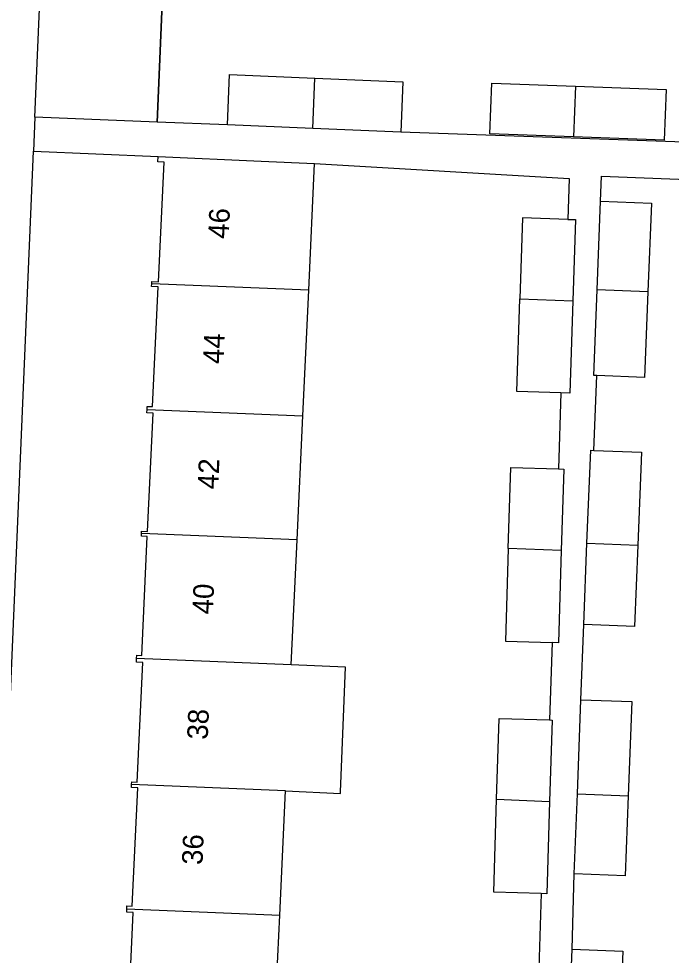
# Model space of a CAD drawing. Extents: x 160077 to 160945, y 386481 to 387498.
# Drawn here: x 160789.96 to 160821.6, y 387006.93 to 387052.36 of the extents above; entities that cross this region are included whole.
import ezdxf

# ---------------------------------------------------------------- set-up
doc = ezdxf.new("R2010")
doc.units = 0
for name, color, linetype in [('IMGEO_Groenvoorziening', 7, 'Continuous'), ('IMGEO_Muur', 7, 'Continuous'), ('IMGEO_Pand', 7, 'Continuous'), ('IMGEO_Pand_nummerreeks', 7, 'Continuous'), ('IMGEO_Voetpad_open', 7, 'Continuous')]:
    doc.layers.add(name, color=color, linetype=linetype)

msp = doc.modelspace()

# ---------------------------------------------------------------- linework, layer by layer
at = {"layer": 'IMGEO_Groenvoorziening'}
msp.add_lwpolyline([(160798.354, 387061.127), (160797.255, 387061.171), (160796.678, 387047.347)], dxfattribs=at)
at = {"layer": 'IMGEO_Muur'}
msp.add_lwpolyline([(160796.678, 387047.347), (160797.255, 387061.171), (160798.354, 387061.127)], dxfattribs=at)
at = {"layer": 'IMGEO_Pand'}
for points in [[(160800.082, 387047.214), (160800.186, 387049.662), (160804.322, 387049.486)], [(160804.224, 387047.037), (160804.322, 387049.486)], [(160804.322, 387049.486), (160808.584, 387049.304), (160808.48, 387046.856)], [(160816.862, 387046.632), (160812.804, 387046.782), (160812.895, 387049.24), (160816.96, 387049.09)], [(160816.96, 387049.09), (160821.349, 387048.928), (160821.259, 387046.47), (160816.862, 387046.632)], [(160816.96, 387049.09), (160816.862, 387046.632)], [(160804.224, 387047.037), (160800.082, 387047.214)], [(160808.48, 387046.856), (160804.224, 387047.037)], [(160796.408, 387039.495), (160796.414, 387039.622), (160796.744, 387039.607), (160797.012, 387045.406), (160796.705, 387045.42), (160796.717, 387045.686)], [(160796.717, 387045.686), (160801.712, 387045.454), (160804.303, 387045.334)], [(160804.018, 387039.189), (160804.303, 387045.334)], [(160818.008, 387039.213), (160818.174, 387043.511)], [(160818.174, 387043.511), (160820.632, 387043.416), (160820.466, 387039.116)], [(160816.588, 387042.631), (160814.381, 387042.701), (160814.258, 387038.777)], [(160816.588, 387042.631), (160816.949, 387042.62), (160816.825, 387038.674)], [(160796.181, 387033.405), (160796.188, 387033.559), (160796.446, 387033.547), (160796.715, 387039.357), (160796.402, 387039.371), (160796.408, 387039.495)], [(160804.018, 387039.189), (160796.408, 387039.495)], [(160803.736, 387033.1), (160804.018, 387039.189)], [(160817.988, 387035.052), (160817.846, 387035.057), (160818.008, 387039.213)], [(160820.466, 387039.116), (160820.304, 387034.962), (160817.988, 387035.052)], [(160820.466, 387039.116), (160818.008, 387039.213)], [(160816.247, 387034.211), (160814.116, 387034.278), (160814.258, 387038.777)], [(160814.258, 387038.777), (160816.825, 387038.674)], [(160816.825, 387038.674), (160816.684, 387034.197), (160816.247, 387034.211)], [(160795.914, 387027.388), (160795.92, 387027.508), (160796.205, 387027.495), (160796.471, 387033.236), (160796.174, 387033.25), (160796.181, 387033.405)], [(160796.181, 387033.405), (160803.736, 387033.1)], [(160803.457, 387027.084), (160803.736, 387033.1)], [(160817.512, 387026.929), (160817.694, 387031.43), (160817.848, 387031.424)], [(160817.848, 387031.424), (160820.152, 387031.331), (160819.97, 387026.832)], [(160813.697, 387026.671), (160813.82, 387030.596), (160816.13, 387030.523)], [(160816.13, 387030.523), (160816.388, 387030.515), (160816.264, 387026.568)], [(160795.677, 387021.32), (160795.685, 387021.488), (160795.922, 387021.477), (160796.189, 387027.251), (160795.908, 387027.264), (160795.914, 387027.388)], [(160803.457, 387027.084), (160795.914, 387027.388)], [(160803.176, 387021.018), (160803.457, 387027.084)], [(160813.697, 387026.671), (160813.555, 387022.173), (160815.817, 387022.102)], [(160816.264, 387026.568), (160813.697, 387026.671)], [(160817.352, 387022.977), (160817.512, 387026.929)], [(160819.97, 387026.832), (160819.81, 387022.878), (160817.352, 387022.977)], [(160817.512, 387026.929), (160819.97, 387026.832)], [(160816.264, 387026.568), (160816.123, 387022.092), (160815.817, 387022.102)], [(160795.436, 387015.212), (160795.442, 387015.349), (160795.709, 387015.336), (160795.978, 387021.134), (160795.669, 387021.148), (160795.677, 387021.32)], [(160803.176, 387021.018), (160795.677, 387021.32)], [(160802.892, 387014.912), (160805.562, 387014.787), (160805.565, 387014.88), (160805.58, 387015.251), (160805.808, 387020.912), (160803.176, 387021.018)], [(160817.046, 387014.762), (160817.221, 387019.331)], [(160817.221, 387019.331), (160819.68, 387019.236), (160819.504, 387014.665)], [(160813.132, 387014.5), (160813.255, 387018.424), (160815.698, 387018.347)], [(160815.698, 387018.347), (160815.823, 387018.343), (160815.699, 387014.397)], [(160795.202, 387009.178), (160795.209, 387009.327), (160795.462, 387009.315), (160795.729, 387015.059), (160795.429, 387015.073), (160795.436, 387015.212)], [(160802.892, 387014.912), (160795.436, 387015.212)], [(160802.613, 387008.879), (160802.892, 387014.912)], [(160816.897, 387010.877), (160817.046, 387014.762)], [(160817.046, 387014.762), (160819.504, 387014.665)], [(160815.296, 387009.928), (160812.99, 387010.001), (160813.132, 387014.5)], [(160813.132, 387014.5), (160815.699, 387014.397)], [(160815.699, 387014.397), (160815.558, 387009.92), (160815.296, 387009.928)], [(160819.504, 387014.665), (160819.355, 387010.783), (160816.897, 387010.877)], [(160794.95, 387003.165), (160794.956, 387003.301), (160795.25, 387003.288), (160795.516, 387009.014), (160795.195, 387009.029), (160795.202, 387009.178)], [(160795.202, 387009.178), (160802.613, 387008.879)], [(160802.334, 387002.868), (160802.613, 387008.879)], [(160816.612, 387002.737), (160816.787, 387007.222)], [(160816.787, 387007.222), (160819.245, 387007.126), (160819.07, 387002.64)]]:
    msp.add_lwpolyline(points, dxfattribs=at)
at = {"layer": 'IMGEO_Voetpad_open'}
for points in [[(160790.748, 387047.583), (160791.177, 387057.74), (160791.296, 387060.564), (160791.709, 387070.349)], [(160790.748, 387047.583), (160790.679, 387045.941)], [(160796.678, 387047.347), (160790.748, 387047.583)], [(160800.082, 387047.214), (160796.678, 387047.347)], [(160824.99, 387046.27), (160808.48, 387046.856)], [(160789.244, 387011.932), (160790.679, 387045.941)], [(160790.679, 387045.941), (160796.717, 387045.686)], [(160804.303, 387045.334), (160816.65, 387044.615), (160816.588, 387042.631)], [(160818.174, 387043.511), (160818.221, 387044.726), (160828.983, 387044.3)], [(160817.848, 387031.424), (160817.988, 387035.052)], [(160816.247, 387034.211), (160816.13, 387030.523)], [(160817.221, 387019.331), (160817.352, 387022.977)], [(160815.817, 387022.102), (160815.698, 387018.347)], [(160816.787, 387007.222), (160816.897, 387010.877)], [(160815.296, 387009.928), (160815.181, 387006.302)]]:
    msp.add_lwpolyline(points, dxfattribs=at)

# ---------------------------------------------------------------- texts
at = {"layer": 'IMGEO_Pand_nummerreeks'}
for s, rotation, p in [('46', 87.602, (160800.14, 387041.672)), ('44', 87.602, (160799.885, 387035.598)), ('42', 87.602, (160799.631, 387029.521)), ('40', 87.602, (160799.376, 387023.453)), ('38', 87.5995, (160799.122, 387017.378)), ('36', 87.602, (160798.868, 387011.302))]:
    msp.add_text(s, height=1, rotation=rotation, dxfattribs=at).set_placement(p)

doc.saveas('drawing.dxf')
